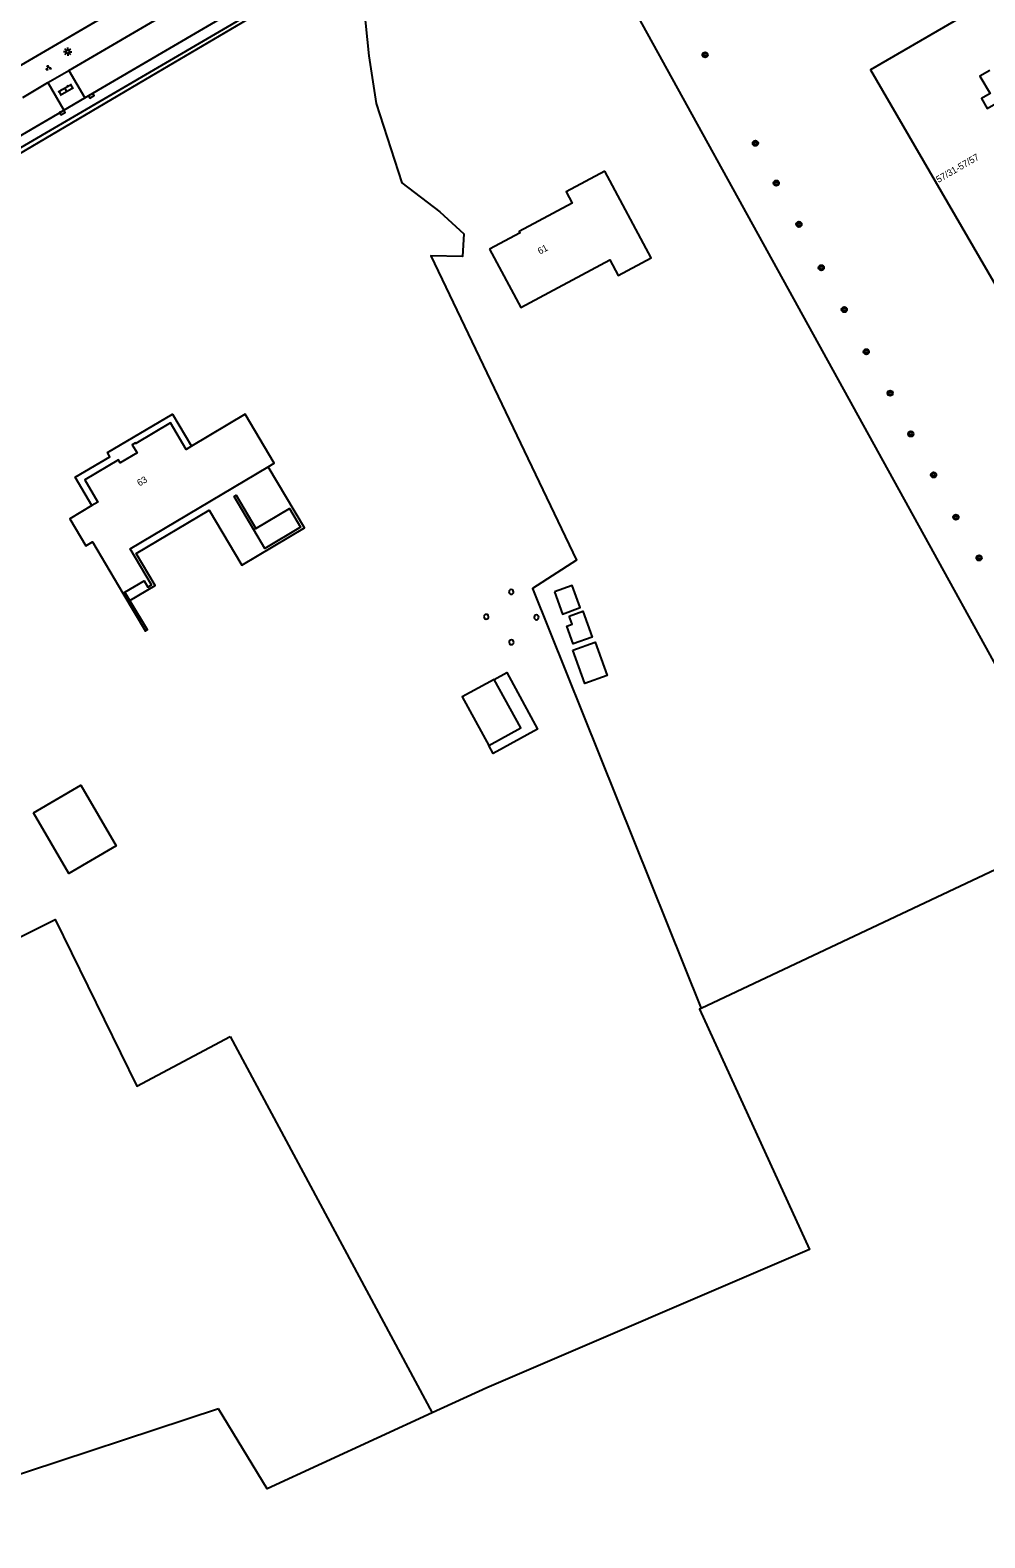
# Model space of a CAD drawing. Extents: x 135999 to 138000, y 396000 to 398501.
# Drawn here: x 137419 to 137561.6, y 397988 to 398213 of the extents above; entities that cross this region are included whole.
import ezdxf

# ---------------------------------------------------------------- set-up
doc = ezdxf.new("R2010")
doc.units = 0
for name, color, linetype in [('gg-afsc-draadraster', 7, 'Continuous'), ('gg-afsc-erfafscheiding', 7, 'Continuous'), ('gg-afsc-lijn draadraster', 7, 'Continuous'), ('gg-afsc-muur', 7, 'Continuous'), ('gg-anno-huisnummerreeks BGT', 7, 'Continuous'), ('gg-bbg-bijgebouw', 7, 'Continuous'), ('gg-bbg-gedigitaliseerde bebouwing', 7, 'Continuous'), ('gg-bbg-gedigitaliseerde bijgebouw', 7, 'Continuous'), ('gg-bbg-hoofdgebouw', 7, 'Continuous'), ('gg-bbg-hoogspanningsmast', 7, 'Continuous'), ('gg-bbg-luifel en loopbrug', 7, 'Continuous'), ('gg-bbg-onder overbouw', 7, 'Continuous'), ('gg-knt-bronhoudergrens', 7, 'Continuous'), ('gg-knt-verharding', 7, 'Continuous'), ('gt-grn-groengrens', 7, 'Continuous'), ('gt-grn-vlakafsluiter', 7, 'Continuous'), ('gt-symb-boom', 7, 'Continuous'), ('gt-symb-groenvak', 7, 'Continuous'), ('gt-symb-klinker verharding', 7, 'Continuous'), ('gt-symb-kolk', 7, 'Continuous'), ('gt-symb-lichtmast', 7, 'Continuous')]:
    doc.layers.add(name, color=color, linetype=linetype)

# ---------------------------------------------------------------- blocks, each defined once
blk = doc.blocks.new('gt0-BOOM')
at = {"layer": 'gt-symb-boom'}
for radius in [0.4, 0.2]:
    blk.add_circle((0, 0), radius, dxfattribs=at)
blk = doc.blocks.new('gt0-KOLK')
at = {"layer": 'gt-symb-kolk'}
blk.add_lwpolyline([(0, 0), (0.38, 0), (0.38, 0.4), (-0.38, 0.4), (-0.38, 0), (0, 0)], dxfattribs=at)
blk = doc.blocks.new('gt0-GRVAK')
at = {"layer": 'gt-symb-groenvak'}
for p, q in [((-0.11, 0.19), (-0.23, 0.24)), ((-0.18, 0.15), (0.09, 0.15)), ((-0.09, 0.21), (-0.16, 0.32)), ((-0.05, 0.21), (-0.05, 0.39)), ((0, 0.21), (0.06, 0.32)), ((0.02, 0.19), (0.13, 0.24)), ((0.26, -0.05), (0.2, 0.06)), ((0.3, -0.05), (0.3, 0.13)), ((0.35, -0.05), (0.41, 0.06)), ((-0.24, -0.23), (-0.36, -0.18)), ((-0.32, -0.26), (-0.05, -0.26)), ((-0.23, -0.21), (-0.29, -0.1)), ((-0.18, -0.2), (-0.18, -0.02)), ((-0.14, -0.21), (-0.07, -0.1)), ((-0.12, -0.23), (0, -0.18)), ((0.24, -0.07), (0.12, -0.02)), ((0.17, -0.11), (0.44, -0.11)), ((0.37, -0.07), (0.49, -0.02))]:
    blk.add_line(p, q, dxfattribs=at)
blk = doc.blocks.new('gt0-LMAST')
at = {"layer": 'gt-symb-lichtmast'}
for p, q in [((-0.18, 0.17), (-0.45, 0.44)), ((-0.01, 0.25), (-0.01, 0.62)), ((0.17, 0.17), (0.44, 0.44)), ((-0.26, 0), (-0.63, 0)), ((-0.18, -0.18), (-0.45, -0.45)), ((-0.01, -0.25), (-0.01, -0.63)), ((0.44, -0.45), (0.17, -0.18)), ((0.24, 0), (0.62, 0))]:
    blk.add_line(p, q, dxfattribs=at)
blk.add_circle((-0.01, 0), 0.25, dxfattribs=at)
blk = doc.blocks.new('gt0-KL1')
at = {"layer": 'gt-symb-klinker verharding'}
for p, q in [((-1.15, 0.3), (1.15, 0.3)), ((-1, -0.3), (-1, 0.3)), ((-0.5, 0.3), (-0.5, 0.45)), ((0, -0.3), (0, 0.3)), ((0.5, 0.3), (0.5, 0.45)), ((1, -0.3), (1, 0.3)), ((-1.15, -0.3), (1.15, -0.3)), ((-0.5, -0.45), (-0.5, -0.3)), ((0.5, -0.45), (0.5, -0.3))]:
    blk.add_line(p, q, dxfattribs=at)

msp = doc.modelspace()

# ---------------------------------------------------------------- linework, layer by layer
at = {"layer": 'gg-afsc-draadraster'}
msp.add_line((137447.14, 398007.27), (137388.54, 397988.04), dxfattribs=at)
at = {"layer": 'gg-afsc-erfafscheiding'}
msp.add_line((137475.53, 398228.79), (137437.09, 398206.14), dxfattribs=at)
msp.add_lwpolyline([(137437.09, 398206.14), (137395.55, 398181.68), (137395.15, 398182.4)], dxfattribs=at)
at = {"layer": 'gg-afsc-lijn draadraster'}
msp.add_line((137447.14, 398007.27), (137388.54, 397988.04), dxfattribs=at)
at = {"layer": 'gg-afsc-muur'}
for points in [[(137452.43, 398138.47), (137449.49, 398143.45), (137449.77, 398143.62), (137452.74, 398138.66)], [(137432.88, 398128.98), (137436.24, 398123.35), (137436.53, 398123.52), (137433.91, 398127.92)]]:
    msp.add_lwpolyline(points, dxfattribs=at)
at = {"layer": 'gg-bbg-bijgebouw'}
msp.add_line((137452.43, 398138.47), (137452.74, 398138.66), dxfattribs=at)
for points in [[(137452.74, 398138.66), (137457.75, 398141.65), (137459.41, 398138.86), (137454.09, 398135.69), (137452.43, 398138.47)], [(137488.34, 398116.13), (137483.55, 398113.55), (137487.5, 398106.29)], [(137487.5, 398106.29), (137492.28, 398108.89), (137488.34, 398116.13)]]:
    msp.add_lwpolyline(points, dxfattribs=at)
at = {"layer": 'gg-bbg-gedigitaliseerde bebouwing'}
msp.add_lwpolyline([(137487.64, 398180.31), (137492.28, 398171.63), (137505.57, 398178.76), (137506.85, 398176.38), (137511.77, 398179.02), (137504.83, 398191.98)], dxfattribs=at)
at = {"layer": 'gg-bbg-gedigitaliseerde bijgebouw'}
for points in [[(137497.32, 398129.19), (137498.52, 398125.88), (137501.18, 398126.84), (137499.98, 398130.15), (137497.32, 398129.19)], [(137499.54, 398125.57), (137501.56, 398126.3), (137502.95, 398122.44), (137500.13, 398121.42), (137499.17, 398124.08), (137499.98, 398124.37), (137499.54, 398125.57)], [(137500.08, 398120.49), (137503.4, 398121.69), (137505.2, 398116.73), (137501.88, 398115.52), (137500.08, 398120.49)], [(137419.51, 398096.21), (137426.59, 398100.34), (137431.86, 398091.3), (137424.78, 398087.17), (137419.51, 398096.21)]]:
    msp.add_lwpolyline(points, dxfattribs=at)
at = {"layer": 'gg-bbg-hoofdgebouw'}
msp.add_line((137432.88, 398128.98), (137433.18, 398129.16), dxfattribs=at)
for points in [[(137573.41, 398223.91), (137544.53, 398207.11), (137563.85, 398173.88), (137567.49, 398175.99)], [(137504.83, 398191.98), (137499.06, 398188.89), (137499.96, 398187.2), (137492.07, 398182.97), (137492.19, 398182.75), (137487.64, 398180.31)], [(137443.12, 398150.93), (137442.34, 398150.46), (137439.97, 398154.44), (137434.82, 398151.33), (137434.74, 398151.45), (137434.25, 398151.16), (137434.99, 398149.92), (137432.48, 398148.44), (137432.22, 398148.89), (137427.18, 398145.91), (137429.15, 398142.59), (137428.26, 398142.06)], [(137454.57, 398147.86), (137455.48, 398148.4), (137451.15, 398155.69), (137443.12, 398150.93)], [(137433.18, 398129.16), (137436.04, 398130.85), (137436.59, 398129.92), (137437.13, 398130.24), (137433.94, 398135.62), (137454.57, 398147.86)], [(137428.26, 398142.06), (137424.95, 398140.1), (137427.33, 398136.06), (137428.33, 398136.65), (137432.88, 398128.98)]]:
    msp.add_lwpolyline(points, dxfattribs=at)
at = {"layer": 'gg-bbg-hoogspanningsmast'}
for centre, start, end in [((137490.87, 398129.19), 359.9185, 180.0815), ((137490.87, 398129.19), 180.0815, 359.9185), ((137487.13, 398125.49), 0.0813, 180.2447), ((137487.13, 398125.49), 180.2443, 0.0817), ((137494.63, 398125.4), 0.0817, 180.2443), ((137494.63, 398125.4), 180.2447, 0.0813), ((137490.9, 398121.67), 0.2445, 180.2445), ((137490.9, 398121.67), 180.2445, 0.2445)]:
    msp.add_arc(centre, 0.352, start, end, dxfattribs=at)
at = {"layer": 'gg-bbg-luifel en loopbrug'}
msp.add_line((137433.91, 398127.92), (137433.18, 398129.16), dxfattribs=at)
for points in [[(137428.26, 398142.06), (137425.75, 398146.29), (137430.93, 398149.36), (137430.57, 398149.98), (137440.28, 398155.73), (137443.12, 398150.93)], [(137433.91, 398127.92), (137437.7, 398130.17), (137434.86, 398134.94), (137445.74, 398141.41), (137450.63, 398133.2), (137459.98, 398138.77), (137454.57, 398147.86)], [(137488.34, 398116.13), (137490.2, 398117.14), (137494.8, 398108.7), (137488.16, 398105.09), (137487.5, 398106.29)]]:
    msp.add_lwpolyline(points, dxfattribs=at)
at = {"layer": 'gg-bbg-onder overbouw'}
msp.add_lwpolyline([(137562.32, 398207.01), (137560.84, 398206.15), (137562.36, 398203.55), (137561.08, 398202.8), (137561.95, 398201.3), (137563.23, 398202.05), (137566.58, 398196.3), (137565.3, 398195.55), (137566.17, 398194.05), (137567.45, 398194.8), (137570.81, 398189.03), (137569.53, 398188.28), (137570.41, 398186.78), (137571.69, 398187.53), (137575.41, 398181.14), (137576.61, 398181.84), (137576.51, 398182), (137576.8, 398182.17)], dxfattribs=at)
at = {"layer": 'gg-knt-bronhoudergrens'}
msp.add_line((137575.73, 398093.66), (137519.23, 398067.05), dxfattribs=at)
for points in [[(137519.23, 398067.05), (137518.98, 398066.93), (137535.38, 398031.08), (137487.21, 398010.44), (137479.08, 398006.7)], [(137479.08, 398006.7), (137454.42, 397995.36), (137447.14, 398007.27)]]:
    msp.add_lwpolyline(points, dxfattribs=at)
at = {"layer": 'gg-knt-verharding'}
for p, q in [((137414.08, 398205.73), (137567.51, 398295.21)), ((137421.69, 398205.19), (137424.79, 398206.98)), ((137424.79, 398206.98), (137427.17, 398202.89)), ((137417.92, 398202.96), (137421.69, 398205.19)), ((137421.69, 398205.19), (137424.08, 398201.09)), ((137424.08, 398201.09), (137427.17, 398202.89))]:
    msp.add_line(p, q, dxfattribs=at)
for points in [[(137613.57, 398309.7), (137538.31, 398265.94), (137410.1, 398191.12)], [(137427.17, 398202.89), (137492.47, 398241.04), (137514.46, 398253.83), (137536.43, 398266.65), (137555.82, 398277.88), (137584.87, 398294.78)], [(137424.79, 398206.98), (137537.04, 398272.48), (137572.25, 398292.88)], [(137409.31, 398192.47), (137423.74, 398200.9), (137424.08, 398201.09)]]:
    msp.add_lwpolyline(points, dxfattribs=at)
at = {"layer": 'gt-grn-groengrens'}
msp.add_line((137448.9, 398062.87), (137479.08, 398006.7), dxfattribs=at)
for points in [[(137475.53, 398228.79), (137478.4, 398223.52), (137474.23, 398220.6), (137468.84, 398216.49), (137469.6, 398209.17), (137470.69, 398202.05), (137474.51, 398190.25), (137480.21, 398185.9), (137483.77, 398182.62), (137483.59, 398179.26), (137478.85, 398179.36), (137500.62, 398133.92), (137494.05, 398129.7), (137519.23, 398067.05)], [(137377.69, 398057.83), (137422.78, 398080.3), (137434.98, 398055.46), (137448.9, 398062.87)]]:
    msp.add_lwpolyline(points, dxfattribs=at)
at = {"layer": 'gt-grn-vlakafsluiter'}
msp.add_lwpolyline([(137575.73, 398093.66), (137576.52, 398094.18), (137502.96, 398227.54)], dxfattribs=at)

# ---------------------------------------------------------------- block references
at = {"layer": 'gt-symb-boom'}
for p in [(137519.81, 398209.33), (137527.32, 398196.13), (137530.44, 398190.19), (137533.83, 398184.04), (137537.16, 398177.57), (137540.59, 398171.32), (137543.88, 398165.03), (137547.45, 398158.85), (137550.54, 398152.76), (137553.93, 398146.65), (137557.27, 398140.34), (137560.73, 398134.27)]:
    msp.add_blockref('gt0-BOOM', p, dxfattribs=at)
at = {"layer": 'gt-symb-groenvak'}
msp.add_blockref('gt0-GRVAK', (137421.73, 398207.38), dxfattribs=at)
at = {"layer": 'gt-symb-klinker verharding', "rotation": 29.87282104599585}
msp.add_blockref('gt0-KL1', (137424.36, 398204.13), dxfattribs=at)
at = {"layer": 'gt-symb-kolk'}
for p, rotation in [((137428.07, 398203.41), -150.07751301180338), ((137423.74, 398200.9), -149.66519417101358)]:
    msp.add_blockref('gt0-KOLK', p, dxfattribs=dict(at, rotation=rotation))
at = {"layer": 'gt-symb-lichtmast'}
msp.add_blockref('gt0-LMAST', (137424.65, 398209.79), dxfattribs=at)

# ---------------------------------------------------------------- texts
at = {"layer": 'gg-anno-huisnummerreeks BGT'}
for s, rotation, p in [('57/31-57/57', 30.2, (137554.67, 398190.2)), ('61', 28.2, (137495.14, 398179.51)), ('63', 30.6, (137435.35, 398144.91))]:
    msp.add_text(s, height=1, rotation=rotation, dxfattribs=at).set_placement(p)

doc.saveas('drawing.dxf')
